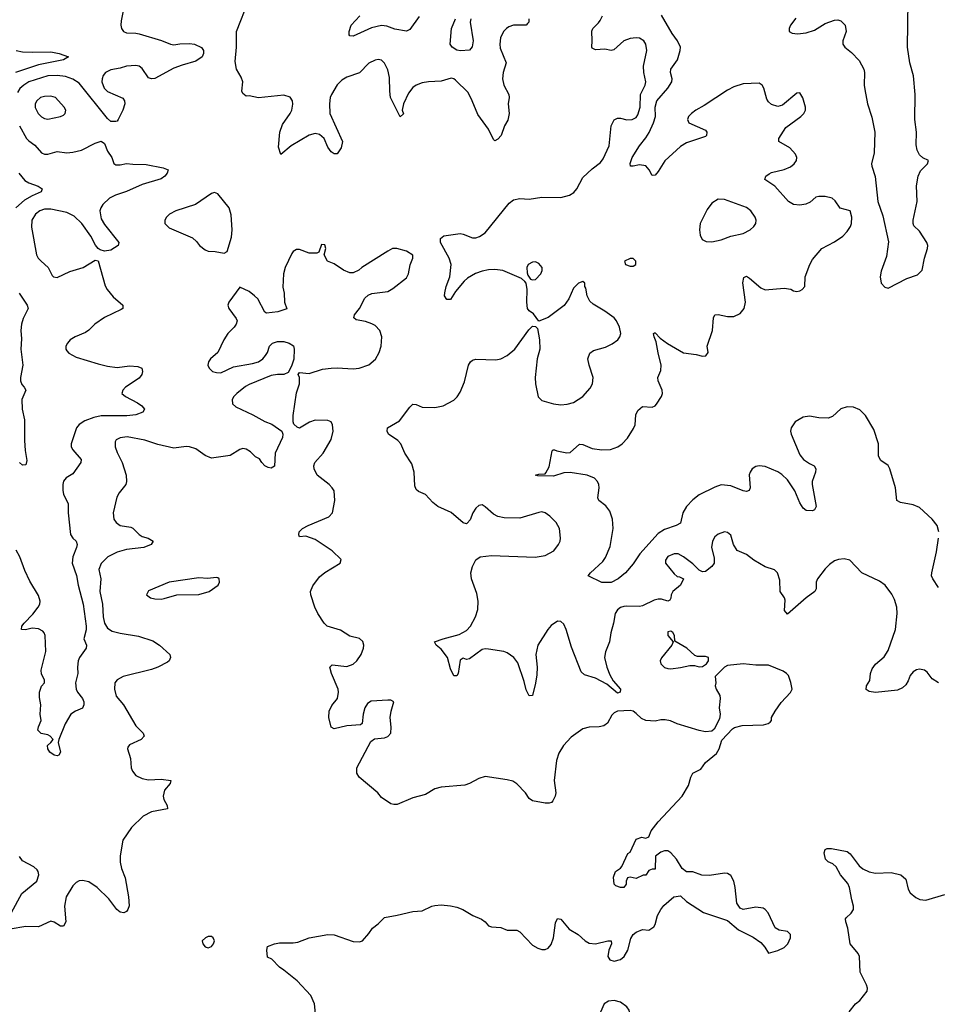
# Model space of a CAD drawing. Header units: inches. Extents: x 1603819 to 1745079, y 385938 to 533966.
# Tile 458 of 561: x 1630331 to 1636169, y 480686 to 486945. Entities that reach past the tile are written whole.
import ezdxf

# ---------------------------------------------------------------- set-up
doc = ezdxf.new("R2010")
doc.units = ezdxf.units.IN
doc.header["$MEASUREMENT"] = 0
doc.layers.add('B6438', color=7, linetype='Continuous')

msp = doc.modelspace()

# ---------------------------------------------------------------- linework, layer by layer
at = {"layer": 'B6438', "color": 5}
for points, elevation in [([(1633568, 486950), (1633566.3, 486930), (1633559.4, 486920.6), (1633549.1, 486910.9), (1633470, 486911.3), (1633440.4, 486899.6), (1633424.9, 486890), (1633406.7, 486870), (1633387.9, 486830), (1633382, 486790), (1633383.9, 486763.9), (1633422.6, 486670), (1633404, 486610), (1633399.6, 486570), (1633407.9, 486530), (1633439.5, 486470), (1633442.6, 486450), (1633436.5, 486410), (1633441.1, 486350), (1633433.5, 486306.5), (1633413.4, 486270), (1633390.5, 486210), (1633370, 486185.2), (1633350, 486175.3), (1633343.2, 486183.2), (1633309.7, 486249.7), (1633242, 486342), (1633207.7, 486430), (1633181.5, 486481.5), (1633100.8, 486560.8), (1633090, 486569.5), (1633073.8, 486573.8), (1633010, 486555.1), (1632930, 486551.3), (1632890, 486544.7), (1632850, 486529.7), (1632830, 486514.8), (1632802.7, 486477.3), (1632770.4, 486410), (1632761, 486370), (1632770, 486346), (1632750, 486328), (1632688.7, 486450), (1632682.8, 486490), (1632682.4, 486577.6), (1632670, 486627), (1632649.8, 486669.8), (1632630, 486687.6), (1632610, 486691.2), (1632590, 486688.3), (1632550, 486668.3), (1632490, 486607.4), (1632410, 486579.1), (1632379.5, 486560.5), (1632349.2, 486530.8), (1632312.6, 486470), (1632305.1, 486450), (1632299.8, 486410), (1632302.8, 486350), (1632383.1, 486170), (1632374.9, 486130), (1632350, 486093.2), (1632330, 486092.7), (1632310, 486105.1), (1632290, 486134.5), (1632266, 486190), (1632235.8, 486215.8), (1632210, 486222.8), (1632170, 486210.9), (1632055.8, 486144.2), (1631990, 486089.4), (1631975.5, 486135.5), (1631985.3, 486230), (1632000.9, 486279.1), (1632050, 486348.4), (1632059.8, 486370), (1632068, 486408), (1632066, 486430), (1632050, 486453.6), (1632010, 486466), (1631850, 486449.2), (1631790, 486462), (1631770, 486459), (1631750, 486475.3), (1631742.7, 486490), (1631749.4, 486550), (1631739.1, 486579.1), (1631709.2, 486630), (1631700.2, 486680.2), (1631709.5, 486770), (1631709.4, 486870), (1631787, 487070)], 440), ([(1635264.2, 486955.8), (1635229.6, 486910.4), (1635220.9, 486890), (1635220.9, 486870), (1635240.6, 486860.6), (1635275.3, 486855.3), (1635330, 486860.8), (1635381.9, 486878.1), (1635450, 486920.4), (1635510, 486942.7), (1635530, 486943.5), (1635550, 486937.6), (1635577.7, 486910), (1635583.5, 486870), (1635563.1, 486810), (1635562.7, 486790), (1635575.8, 486770), (1635617.2, 486737.2), (1635665.3, 486685.3), (1635696.2, 486630), (1635701.1, 486610), (1635698.7, 486530), (1635702, 486502), (1635719.9, 486410), (1635746.3, 486326.3), (1635766.3, 486230), (1635761.5, 486098.5), (1635744.7, 486030), (1635746.3, 486013.7), (1635768.3, 485948.3), (1635785.8, 485790), (1635817.6, 485697.5), (1635853.3, 485533.3), (1635840.5, 485439.5), (1635805.9, 485345.9), (1635800.5, 485310), (1635806, 485270), (1635830, 485244), (1635850, 485239), (1635970, 485301.2), (1636037.3, 485322.7), (1636066.4, 485353.6), (1636080.7, 485430), (1636100.5, 485490), (1636102.4, 485510), (1636095.6, 485530), (1636050, 485602), (1636014.8, 485634.8), (1636009.3, 485649.3), (1636009.3, 485670), (1636034, 485790), (1636030.1, 485890), (1636040.5, 485950), (1636055.1, 485984.9), (1636100.8, 486030), (1636106, 486050), (1636070, 486068), (1636050, 486086.5), (1636036, 486116), (1636028.8, 486148.8), (1636031.6, 486230), (1636020.5, 486310), (1636021.3, 486470), (1636011.7, 486588.3), (1635989, 486670), (1635973.1, 486770), (1635976.9, 487063.1)], 380), ([(1630997.7, 487042.3), (1630977.1, 486937.1), (1630974.4, 486910), (1630979.3, 486890), (1630990.7, 486870), (1631010, 486861.1), (1631070, 486859.1), (1631090, 486854.4), (1631232.9, 486812.9), (1631290, 486788.8), (1631310, 486785.3), (1631350, 486792.2), (1631410, 486794.9), (1631442, 486790), (1631487.5, 486767.5), (1631498.8, 486750), (1631498.8, 486730), (1631490.4, 486709.6), (1631450, 486680.9), (1631363.4, 486656.6), (1631310, 486636.2), (1631190, 486571.8), (1631169.5, 486569.5), (1631150, 486576), (1631110, 486635.6), (1631090, 486649.6), (1631070, 486654), (1631010.8, 486650), (1630970, 486637), (1630910, 486626.3), (1630876, 486610), (1630861.3, 486590), (1630854.9, 486570), (1630854, 486550), (1630869.1, 486510), (1630890, 486489), (1630986.6, 486446.6), (1630998, 486430), (1630998.7, 486410), (1630986.7, 486370), (1630958, 486310), (1630950, 486299.3), (1630942.5, 486297.5), (1630910, 486298), (1630890, 486316.2), (1630710, 486541.5), (1630668.2, 486568.2), (1630623.2, 486583.2), (1630570, 486590.9), (1630510, 486587.9), (1630390, 486550.4), (1630357.7, 486530), (1630332.9, 486507.1), (1630317.3, 486482.7)], 440), ([(1632870, 486965.1), (1632810, 486883.6), (1632790, 486873.3), (1632715.2, 486884.8), (1632664.9, 486904.9), (1632630, 486908.5), (1632566.4, 486893.6), (1632450, 486840.7), (1632430, 486842), (1632425.2, 486850), (1632426, 486870), (1632438.7, 486910), (1632493.1, 486970)], 420), ([(1636169.7, 482729.7), (1636130, 482756), (1636097.7, 482797.7), (1636082, 482810), (1636050, 482816.9), (1636030, 482813), (1636010, 482799.6), (1635990, 482776), (1635977.7, 482742.3), (1635962, 482718), (1635941.2, 482698.8), (1635910, 482683.6), (1635769.4, 482669.4), (1635730, 482674), (1635710, 482688), (1635713.2, 482710), (1635734.3, 482745.7), (1635738.7, 482790), (1635750, 482819.1), (1635770, 482848.2), (1635825.4, 482894.6), (1635850, 482936.3), (1635896.2, 483070), (1635906.8, 483170), (1635906.4, 483210), (1635890, 483259.5), (1635873, 483293), (1635831.8, 483351.8), (1635795.9, 483375.9), (1635682.4, 483430), (1635606, 483510), (1635570, 483519.1), (1635534.5, 483514.5), (1635510, 483504.8), (1635477.9, 483482.1), (1635450, 483454), (1635400.7, 483390), (1635393.2, 483370), (1635392.3, 483327.7), (1635384.9, 483310), (1635330, 483270.9), (1635210, 483167), (1635192, 483190), (1635195.2, 483255.2), (1635190.8, 483270.8), (1635164.7, 483310), (1635162, 483382), (1635146.6, 483430), (1635127.9, 483447.9), (1635070, 483467.8), (1634998, 483510), (1634950, 483546), (1634891.4, 483571.4), (1634867.3, 483610), (1634850, 483668.7), (1634830, 483685.2), (1634810, 483689.3), (1634770, 483674.5), (1634750, 483657), (1634733.7, 483630), (1634727.9, 483590), (1634744.7, 483524.7), (1634744, 483490), (1634730, 483468.4), (1634690, 483437.7), (1634670, 483434.7), (1634650, 483445.1), (1634610, 483487), (1634550, 483531.6), (1634515.3, 483550), (1634490, 483549.2), (1634450, 483533.2), (1634434.8, 483510), (1634434.8, 483490), (1634490, 483422), (1634510, 483404.9), (1634523.5, 483403.5), (1634550.8, 483390), (1634530.6, 483350), (1634482.4, 483310), (1634471.8, 483290), (1634470, 483268.7), (1634463.8, 483256.2), (1634450, 483248.7), (1634410, 483260.9), (1634390, 483261.4), (1634364.6, 483255.4), (1634290, 483219.8), (1634270, 483216.1), (1634190, 483218.2), (1634170, 483214.2), (1634150, 483208.3), (1634130, 483194), (1634114.9, 483170), (1634105.7, 483110), (1634088.3, 483048.3), (1634080.4, 482990), (1634053.5, 482926.5), (1634048.7, 482891.3), (1634061.8, 482830), (1634081.6, 482781.6), (1634103.4, 482743.4), (1634150.3, 482690), (1634147.3, 482670), (1634130, 482663.9), (1634061.8, 482721.8), (1633990, 482759.2), (1633921.2, 482781.2), (1633899.2, 482799.2), (1633837.7, 482957.7), (1633805.3, 483070), (1633790, 483103), (1633770, 483120.4), (1633750, 483121.2), (1633710, 483095), (1633688.2, 483070), (1633623.6, 482970), (1633612.1, 482910), (1633620.8, 482830), (1633618.3, 482781.7), (1633610, 482728), (1633590, 482649), (1633570, 482646.6), (1633550, 482685.2), (1633537.6, 482737.6), (1633496.6, 482856.6), (1633471.1, 482891.1), (1633430, 482921.4), (1633408.7, 482928.7), (1633310, 482944.6), (1633290, 482946.6), (1633270, 482942.1), (1633190, 482883.5), (1633170, 482878.7), (1633150, 482886.6), (1633130, 482875.1), (1633117.3, 482790), (1633110, 482775.3), (1633090, 482775.3), (1633070, 482819), (1633049.5, 482890), (1633010, 482944), (1632978, 482970), (1632968, 482990), (1633022, 483010), (1633123.8, 483036.2), (1633170, 483063.5), (1633195.7, 483090), (1633228.9, 483150), (1633243.9, 483196.1), (1633245.6, 483250), (1633237.4, 483297.4), (1633202, 483390), (1633198, 483430), (1633209.4, 483470), (1633230, 483510.8), (1633258, 483530), (1633330, 483539.3), (1633608.2, 483528.2), (1633670, 483538.8), (1633726.6, 483570), (1633755.6, 483610), (1633765.1, 483630), (1633767.6, 483650), (1633762.4, 483710), (1633740.7, 483750), (1633700.7, 483790), (1633670, 483811.2), (1633650, 483816), (1633630, 483813.7), (1633510, 483776.8), (1633410, 483778.5), (1633370, 483788.3), (1633342.4, 483802.4), (1633290, 483849.3), (1633270, 483861.2), (1633250, 483857.2), (1633230, 483841.2), (1633210.6, 483810), (1633193.5, 483766.5), (1633174.6, 483745.4), (1633170, 483741.2), (1633150, 483746), (1633073.5, 483813.5), (1632989.3, 483850), (1632956.6, 483876.6), (1632910, 483927.6), (1632866.6, 483946.6), (1632850, 483959.3), (1632842, 483982), (1632837.7, 484070), (1632823.1, 484123.1), (1632779.3, 484190), (1632754, 484250), (1632734, 484270), (1632676, 484310), (1632666.6, 484330), (1632669.3, 484350), (1632744.9, 484395.1), (1632810, 484482.8), (1632830, 484500.7), (1632850, 484499.1), (1632890, 484481.6), (1632970, 484479.3), (1633022, 484490), (1633090, 484527.3), (1633111.5, 484548.5), (1633130, 484578), (1633157.2, 484642.8), (1633184.5, 484750), (1633197.2, 484770), (1633210, 484780.7), (1633230, 484788), (1633357.2, 484782.8), (1633390, 484790.5), (1633430, 484810.5), (1633477, 484850), (1633566.3, 484973.7), (1633590, 484998), (1633610, 484994), (1633622, 484982), (1633634.8, 484910), (1633636.3, 484850), (1633619.3, 484790), (1633607.6, 484670), (1633610.3, 484630), (1633627.4, 484547.4), (1633650, 484524.6), (1633723, 484503), (1633770, 484497.7), (1633810, 484502), (1633850, 484512.7), (1633910, 484550.3), (1633956.6, 484603.4), (1633972.3, 484630), (1633975.6, 484670), (1633949.6, 484750), (1633942, 484790), (1633954.9, 484825.1), (1633977.3, 484842.7), (1634055.3, 484864.7), (1634095.7, 484884.3), (1634131.8, 484910), (1634145.6, 484930), (1634151.5, 484950), (1634143, 484990), (1634124.7, 485030), (1634109.6, 485050), (1634050, 485092.4), (1633976.4, 485136.4), (1633955.1, 485155.1), (1633938.7, 485190), (1633930, 485238), (1633922, 485250), (1633922, 485270), (1633910, 485282), (1633882, 485270), (1633850, 485238), (1633820.7, 485170), (1633791.9, 485128.1), (1633690, 485053.2), (1633630, 485028), (1633596.5, 485076.5), (1633570, 485095.3), (1633559, 485110), (1633555.1, 485150), (1633557.2, 485230), (1633549.3, 485270), (1633542, 485282), (1633519.7, 485299.7), (1633401.2, 485350), (1633350, 485356.8), (1633310, 485355), (1633270, 485347.2), (1633229.1, 485330.9), (1633177.9, 485302.1), (1633156.6, 485283.4), (1633101.5, 485218.5), (1633070, 485167.6), (1633045.8, 485165.8), (1633032, 485190), (1633033.6, 485210), (1633042.6, 485250), (1633066, 485310), (1633074, 485390), (1633061, 485430), (1633006.3, 485530), (1633004.8, 485555.2), (1633027.7, 485572.3), (1633130, 485586), (1633150, 485583), (1633210, 485559.1), (1633230, 485559.1), (1633253.4, 485566.6), (1633290, 485590.7), (1633441.4, 485778.5), (1633470, 485800.5), (1633510, 485808.4), (1633570, 485804.9), (1633650, 485816.4), (1633770, 485815.6), (1633825.2, 485830), (1633852.9, 485847.1), (1633872.8, 485870), (1633910, 485942.4), (1633970, 485997.6), (1634022.2, 486037.8), (1634039.3, 486060.7), (1634077.4, 486142.6), (1634089.8, 486270), (1634110, 486308.4), (1634130, 486318.9), (1634150, 486319.6), (1634190, 486308), (1634224, 486310), (1634250, 486324.2), (1634259.5, 486340.4), (1634274.4, 486390), (1634277, 486470), (1634306.4, 486530), (1634309.8, 486550), (1634298.2, 486610), (1634295.9, 486650), (1634317.4, 486750), (1634310, 486788.7), (1634297, 486810), (1634270, 486827), (1634250, 486829.6), (1634210, 486826), (1634170, 486811.3), (1634107.3, 486752.7), (1634090, 486749.7), (1634050, 486758.2), (1633990, 486753), (1633970, 486764.5), (1633966.6, 486770), (1633969.8, 486810.2), (1633967, 486873), (1633974, 486890), (1634010, 486924.4), (1634020, 486940), (1634034.8, 486970)], 440), ([(1633198.8, 486950), (1633195.2, 486930), (1633213.1, 486810), (1633207.8, 486772.2), (1633190, 486751.6), (1633132.7, 486747.3), (1633110, 486752.2), (1633079.3, 486770), (1633066.2, 486790), (1633075.9, 486890), (1633100.2, 486950)], 420), ([(1636172.2, 483690), (1636161.1, 483730), (1636130.4, 483770.4), (1636050, 483845.1), (1636010, 483861.7), (1635930, 483876.9), (1635906.3, 483890), (1635897.4, 483970), (1635862, 484090), (1635850, 484111.5), (1635804.1, 484144.1), (1635789.8, 484169.8), (1635789.8, 484250), (1635760.4, 484340.4), (1635707.4, 484430), (1635670, 484465.3), (1635630, 484483.1), (1635590, 484484.1), (1635550, 484470.8), (1635496.5, 484423.5), (1635470, 484412.6), (1635410, 484414), (1635350, 484424.5), (1635310, 484419.3), (1635258.9, 484390), (1635233.6, 484350), (1635230.2, 484330), (1635234.2, 484310), (1635290, 484178.9), (1635311.7, 484150), (1635350, 484123.6), (1635381, 484110), (1635390.5, 484090.5), (1635388.3, 484068.3), (1635368.4, 484010), (1635368.4, 483990), (1635393.4, 483850), (1635382.8, 483830), (1635370, 483824.2), (1635330, 483825.6), (1635310, 483840.7), (1635290, 483875.1), (1635257.5, 483950), (1635210, 484021.2), (1635174.9, 484054.9), (1635150, 484070.6), (1635070, 484104.8), (1635030.2, 484109.8), (1635010, 484104.8), (1634987, 484090), (1634973.1, 484070), (1634967.5, 484052.5), (1634972.9, 483970), (1634966.5, 483953.5), (1634950, 483946.4), (1634930.2, 483949.8), (1634850, 483981.8), (1634790, 483987.7), (1634750, 483973.8), (1634650, 483924.7), (1634610, 483894), (1634568.5, 483850), (1634545.2, 483810), (1634530, 483745.1), (1634504, 483730), (1634430, 483705.2), (1634390, 483679), (1634272.8, 483550), (1634230, 483485.6), (1634180.4, 483430), (1634134.9, 483390), (1634090, 483366.9), (1634030, 483367), (1633944, 483410), (1633958, 483430), (1634037.9, 483502.1), (1634054.2, 483525.8), (1634083.2, 483596.8), (1634102, 483710), (1634099.6, 483770), (1634080.8, 483820.8), (1634056, 483856), (1634012.3, 483890), (1634005.3, 483905.3), (1634014.7, 483970), (1634012.8, 483990), (1634003, 484010), (1633985.1, 484030), (1633938, 484050), (1633830, 484067), (1633790, 484065.1), (1633724.6, 484044.6), (1633625.2, 484045.2), (1633609, 484050), (1633630, 484056), (1633670, 484058), (1633676, 484064), (1633696.4, 484103.6), (1633714.8, 484205.2), (1633722, 484210), (1633730, 484211.8), (1633744.5, 484204.5), (1633808.3, 484191.7), (1633830, 484194.6), (1633890, 484247), (1633910, 484244.9), (1633970, 484219.7), (1634030, 484211.6), (1634086.5, 484213.5), (1634133.3, 484230), (1634161.1, 484250), (1634194.5, 484285.5), (1634232.8, 484347.2), (1634241.8, 484370), (1634246.4, 484433.6), (1634259.6, 484460.4), (1634290, 484487), (1634350, 484482.3), (1634369.8, 484490.2), (1634379, 484501), (1634410.7, 484549.3), (1634416.4, 484570), (1634414.8, 484590), (1634388.2, 484650), (1634387.8, 484670), (1634405.4, 484714.6), (1634408.5, 484750), (1634388.1, 484828.1), (1634377.3, 484897.3), (1634363.1, 484930), (1634359, 484950), (1634364.8, 484955.2), (1634370, 484954.9), (1634401.7, 484921.7), (1634447.6, 484887.6), (1634550, 484827.6), (1634630, 484817.1), (1634670, 484805.5), (1634691.5, 484808.5), (1634706, 484830), (1634700.7, 484870), (1634735.3, 484970), (1634739.7, 485050), (1634749.5, 485070), (1634770, 485071.6), (1634830, 485058), (1634870, 485057.7), (1634910, 485078.7), (1634936, 485110), (1634944.6, 485150), (1634927.7, 485272.3), (1634932.5, 485307.5), (1634950, 485314), (1634970, 485302.4), (1635041.2, 485241.2), (1635070, 485227.1), (1635190, 485237.7), (1635231.9, 485231.9), (1635250, 485220.7), (1635270, 485217.3), (1635290, 485222), (1635304, 485230), (1635321.2, 485250), (1635324, 485310), (1635352.3, 485390), (1635370, 485421.3), (1635430, 485490.3), (1635510, 485532.9), (1635563, 485570), (1635590, 485598.7), (1635610.9, 485630), (1635617.6, 485650), (1635619.8, 485690), (1635610, 485729.3), (1635546.2, 485746.2), (1635513.5, 485793.5), (1635494, 485810), (1635450, 485821.1), (1635410, 485822.4), (1635390, 485816.2), (1635354.3, 485785.7), (1635327.8, 485772.2), (1635290, 485765.3), (1635249.8, 485769.8), (1635216.3, 485790), (1635130, 485886.8), (1635066.6, 485930), (1635072.6, 485950), (1635093.9, 485966.1), (1635110, 485975), (1635190, 485993.6), (1635229.6, 486010), (1635254.3, 486030), (1635267.8, 486050), (1635271.2, 486070), (1635261.3, 486090), (1635226, 486130), (1635155.6, 486170), (1635155.1, 486190), (1635199.9, 486260.1), (1635295.1, 486330), (1635314.7, 486350), (1635324.7, 486370), (1635325.1, 486390), (1635308.2, 486448.2), (1635290, 486479.3), (1635270, 486478.4), (1635179, 486401), (1635150, 486392.6), (1635110, 486406.3), (1635090, 486422.8), (1635080.5, 486440.4), (1635061.3, 486510), (1635050, 486529.8), (1635030, 486541.2), (1634930, 486537.1), (1634870, 486519.3), (1634830, 486498.3), (1634680.6, 486399.4), (1634627.7, 486370), (1634600.3, 486350), (1634582.3, 486330), (1634574.4, 486310), (1634584.9, 486290), (1634690, 486242.8), (1634699.1, 486230), (1634696.3, 486210), (1634690, 486203.7), (1634570, 486161.8), (1634530, 486139.8), (1634431.5, 486048.5), (1634390, 485981.3), (1634370, 485957.6), (1634350, 485955.1), (1634332.6, 485990), (1634310, 486015.5), (1634270, 486023.2), (1634230, 486013.3), (1634213.6, 486013.6), (1634211.7, 486031.7), (1634223.2, 486070), (1634270, 486143.6), (1634310, 486194), (1634331.2, 486228.8), (1634358.3, 486290), (1634371.6, 486330), (1634369.9, 486390), (1634380.7, 486430), (1634450.6, 486510), (1634475.8, 486550), (1634478.6, 486570), (1634466.6, 486610), (1634469.8, 486630), (1634511.7, 486690), (1634529.8, 486750), (1634530.9, 486770), (1634512.8, 486810), (1634478.2, 486858.2), (1634410, 486973.8)], 420), ([(1630310, 486748.9), (1630350, 486741), (1630410, 486738.1), (1630530, 486741.3), (1630583, 486730), (1630642, 486710), (1630610.6, 486690), (1630450, 486657.6), (1630304.1, 486610)], 420), ([(1630330.1, 486270), (1630375.6, 486190), (1630390, 486174.2), (1630427.8, 486147.8), (1630470, 486098.4), (1630490, 486090.4), (1630510, 486090.4), (1630570, 486107.4), (1630630, 486099.1), (1630670, 486102.2), (1630723.6, 486116.4), (1630810, 486159.5), (1630850, 486173), (1630870, 486158.8), (1630890.3, 486110.3), (1630917.1, 486070), (1630930.6, 486030.6), (1630942.5, 486022.5), (1630970, 486023), (1631010, 486032.2), (1631050, 486026.7), (1631135.1, 486024.9), (1631243.7, 486003.7), (1631274.8, 485990), (1631268.2, 485970), (1631254.4, 485950), (1631230, 485934.3), (1631110, 485898.2), (1631010, 485852.9), (1630941.1, 485830), (1630902.4, 485810), (1630859.1, 485770), (1630846.2, 485750), (1630841.1, 485730), (1630850, 485679.1), (1630870, 485643.1), (1630960.7, 485530), (1630957.3, 485510), (1630910, 485480.7), (1630870, 485474.5), (1630842.5, 485482.5), (1630830, 485491.8), (1630813, 485513), (1630783.7, 485570), (1630725.7, 485650), (1630676.5, 485696.5), (1630630, 485720.4), (1630530, 485740.7), (1630490, 485740.2), (1630458.9, 485730), (1630431.2, 485710), (1630408.9, 485670), (1630406.1, 485626.1), (1630438.6, 485450), (1630449.4, 485429.4), (1630467.2, 485410), (1630512.9, 485370), (1630538.4, 485318.4), (1630546.8, 485310), (1630570, 485306.7), (1630650, 485344), (1630734, 485370), (1630810, 485416), (1630830, 485412), (1630874.4, 485254.4), (1630886.4, 485230), (1630924.4, 485184.4), (1630986.8, 485130), (1630986.8, 485110), (1630977, 485103), (1630870, 485051.8), (1630809.5, 485010.5), (1630770, 484971.1), (1630750, 484957.3), (1630684.9, 484930), (1630652.7, 484910), (1630634.4, 484890), (1630624.9, 484870), (1630624.9, 484850), (1630630, 484840.7), (1630644.7, 484824.7), (1630690, 484801.1), (1630830, 484757.6), (1630890, 484742.3), (1630950, 484734.9), (1631030, 484746), (1631081.3, 484741.3), (1631106.8, 484730), (1631112.7, 484710), (1631108, 484690), (1631090, 484666.6), (1631003.8, 484610), (1630987.7, 484590), (1630981, 484570), (1631002.8, 484550), (1631080.7, 484510), (1631107.3, 484490), (1631124, 484470), (1631114.8, 484450), (1631070, 484433.6), (1631012.8, 484427.2), (1630850, 484426.7), (1630802.7, 484417.3), (1630744.4, 484395.6), (1630708.6, 484371.4), (1630692.2, 484350), (1630658, 484250), (1630658.7, 484230), (1630668.5, 484210), (1630721.1, 484150), (1630720.9, 484130), (1630670, 484058), (1630627.2, 484032.8), (1630610, 484012.3), (1630604.7, 483990), (1630604.5, 483955.5), (1630610, 483927.7), (1630638.9, 483870), (1630640.2, 483810), (1630653.4, 483673.4), (1630668.4, 483650), (1630690.5, 483630), (1630697, 483610), (1630693.1, 483590), (1630668.6, 483531.4), (1630664.3, 483490), (1630691.5, 483411.5), (1630702, 483350), (1630734.8, 483230), (1630754.3, 483090), (1630753.6, 483066.4), (1630739.2, 483010), (1630755.8, 482970), (1630754, 482950), (1630711.3, 482890), (1630703.2, 482870), (1630699, 482830), (1630701.3, 482790), (1630687, 482730), (1630690.4, 482690), (1630698.4, 482670), (1630730.3, 482630), (1630738.9, 482610), (1630739.5, 482590), (1630730, 482569.6), (1630686.8, 482550), (1630657.3, 482530), (1630619.3, 482470), (1630579.1, 482370), (1630576.3, 482350), (1630590.4, 482290), (1630581, 482270), (1630570, 482265.1), (1630550, 482269.6), (1630523.7, 482290), (1630509.6, 482310), (1630507.8, 482332.2), (1630530, 482350.8), (1630543.7, 482370), (1630526, 482390), (1630510, 482398.7), (1630467.5, 482407.5), (1630446.6, 482430), (1630450, 482451.3), (1630467, 482490), (1630460.5, 482530), (1630465.7, 482590), (1630456.6, 482636.6), (1630456.8, 482670), (1630470, 482708.5), (1630488.2, 482730), (1630488.2, 482750), (1630470, 482784.5), (1630467.9, 482810), (1630497, 482930), (1630493.7, 483030), (1630487.5, 483047.5), (1630478.1, 483058.1), (1630450, 483072.6), (1630410, 483076.8), (1630367.3, 483067.3), (1630343.7, 483070), (1630345.4, 483090), (1630360.4, 483110), (1630414.5, 483165.5), (1630449.8, 483210), (1630458.4, 483230), (1630460.7, 483250), (1630450, 483285.6), (1630395.6, 483375.6), (1630363.2, 483443.2), (1630331.7, 483530), (1630310, 483574.3)], 440), ([(1630325, 485970), (1630364, 485924), (1630390, 485907.7), (1630448, 485888), (1630474.9, 485870), (1630468, 485850), (1630410, 485825), (1630362.4, 485797.6), (1630307.5, 485750)], 420), ([(1632211.5, 480628.5), (1632204.2, 480690), (1632181.8, 480741.8), (1632095.2, 480835.2), (1632010, 480904.2), (1631981.7, 480921.7), (1631934.2, 480974.2), (1631906.3, 480986.3), (1631901.2, 481030), (1631906.6, 481053.4), (1631950, 481070.8), (1631982, 481078), (1632070, 481077.3), (1632098, 481082), (1632172, 481108), (1632290, 481130.6), (1632330, 481127.3), (1632450, 481084.9), (1632490, 481084), (1632510, 481091), (1632550, 481136), (1632573.2, 481170), (1632610, 481198.8), (1632650, 481238.8), (1632730, 481252.7), (1632830, 481277.1), (1632890, 481280.5), (1632950, 481310.5), (1632970, 481315.5), (1633010, 481318), (1633070, 481313.4), (1633110, 481304.9), (1633148.3, 481288.3), (1633212, 481250), (1633267.1, 481227.1), (1633290.5, 481210.5), (1633310, 481184.7), (1633330, 481178.8), (1633390, 481174.8), (1633430, 481157.3), (1633490, 481157.3), (1633510, 481146.8), (1633590, 481063), (1633623.4, 481043.4), (1633650, 481035.3), (1633670, 481035.3), (1633690, 481042.4), (1633710, 481067.7), (1633723.5, 481110), (1633735.6, 481204.4), (1633750, 481231), (1633770, 481226.8), (1633823.5, 481163.5), (1633880.7, 481130), (1633924, 481090), (1633950, 481074.4), (1633990, 481070.3), (1634070, 481090.3), (1634090.4, 481090.4), (1634092.7, 481070), (1634075.8, 481030), (1634068.4, 480990), (1634082.8, 480970), (1634110, 480960.4), (1634150, 480970.4), (1634173.6, 480990), (1634195.6, 481030), (1634215.1, 481104.9), (1634229.5, 481130.5), (1634250, 481146), (1634290, 481161), (1634330, 481158), (1634360.4, 481179.6), (1634370, 481194), (1634385.2, 481250), (1634405.2, 481290), (1634425.4, 481314.6), (1634489.4, 481370.6), (1634530, 481376), (1634570, 481341), (1634678, 481270), (1634830, 481218.8), (1634899.9, 481159.9), (1634992.4, 481112.4), (1635040.4, 481080.4), (1635067.3, 481050), (1635090, 481011.3), (1635150, 481028.5), (1635190, 481046.7), (1635212, 481070), (1635229.2, 481110), (1635229, 481130), (1635210, 481149), (1635158.6, 481158.6), (1635132.3, 481172.3), (1635087.2, 481267.2), (1635070, 481289), (1635056.6, 481296.6), (1635010, 481304.5), (1634930, 481289.3), (1634910, 481297.2), (1634889.4, 481330), (1634878.7, 481430), (1634869.7, 481469.7), (1634850, 481505.2), (1634830, 481518), (1634810, 481519.6), (1634714.4, 481505.6), (1634667, 481507), (1634610, 481529), (1634569.3, 481529.3), (1634542, 481550), (1634506, 481610), (1634470, 481649.2), (1634450, 481661.2), (1634430, 481661.2), (1634406.8, 481653.2), (1634372, 481628), (1634370, 481546), (1634350, 481546), (1634330, 481538), (1634310, 481508), (1634292.7, 481507.3), (1634250, 481486), (1634210, 481494), (1634194, 481490), (1634184.7, 481470), (1634184.7, 481450), (1634170.9, 481429.1), (1634149.3, 481429.3), (1634119, 481439), (1634108.7, 481450), (1634105.2, 481494.8), (1634118, 481530), (1634150, 481551.3), (1634157.5, 481562.5), (1634195.3, 481644.7), (1634210, 481654), (1634250, 481736), (1634286, 481750), (1634310, 481742), (1634328.7, 481751.3), (1634344, 481790), (1634390, 481846), (1634540.9, 482010), (1634582, 482078), (1634597, 482130), (1634610, 482154.8), (1634659.5, 482180.5), (1634690, 482222.8), (1634759.1, 482280.9), (1634777.2, 482310), (1634794.6, 482365.4), (1634862, 482438), (1634873.2, 482446.8), (1634922, 482458), (1635058, 482462), (1635089, 482471), (1635100.4, 482479.6), (1635108.7, 482491.3), (1635109, 482510), (1635132.7, 482550), (1635170, 482604), (1635231, 482669), (1635239.6, 482690), (1635232.9, 482732.9), (1635216.3, 482776.3), (1635205.2, 482790), (1635183.3, 482803.3), (1635090, 482842), (1635010, 482842.3), (1634930, 482851.1), (1634830, 482839.3), (1634811.3, 482830), (1634752, 482770), (1634756, 482730), (1634751, 482710), (1634757.3, 482690), (1634780.7, 482650), (1634784, 482630), (1634777.6, 482570), (1634784, 482530), (1634778, 482502), (1634745.4, 482434.6), (1634730, 482422), (1634690, 482419.3), (1634650, 482426.6), (1634510, 482469.4), (1634467.6, 482487.6), (1634434.5, 482494.5), (1634405.5, 482494.5), (1634370, 482485.6), (1634310, 482489.5), (1634282.3, 482502.3), (1634250, 482535.6), (1634230, 482549.6), (1634210, 482554), (1634130.2, 482549.8), (1634110, 482539.7), (1634094.8, 482525.2), (1634066, 482474), (1634043.7, 482456.3), (1634014, 482450), (1633950, 482448.2), (1633910, 482437.6), (1633836.3, 482383.7), (1633788.2, 482331.8), (1633757.1, 482282.9), (1633743.4, 482236.6), (1633727.3, 482110), (1633738.8, 482030), (1633734.8, 482010), (1633719.8, 481980.2), (1633710.6, 481969.4), (1633695.5, 481964.5), (1633670, 481964.5), (1633590, 481979.6), (1633570, 481995.1), (1633546.3, 482030), (1633490, 482087), (1633464.4, 482104.4), (1633430, 482114), (1633290, 482135.1), (1633250, 482120.9), (1633190, 482089.3), (1633159.9, 482080.1), (1633010, 482066), (1632970, 482057.2), (1632910, 482019.3), (1632830, 481998), (1632730, 481957.2), (1632710, 481956), (1632690, 481961.2), (1632630, 482001.2), (1632606.6, 482030), (1632489.8, 482129.8), (1632474.9, 482154.9), (1632473.6, 482190), (1632562, 482358), (1632586, 482374), (1632650, 482380.7), (1632670, 482388.2), (1632689.2, 482410), (1632692, 482448), (1632685.6, 482510), (1632691.6, 482550), (1632708.7, 482610), (1632690, 482619.3), (1632670, 482620.7), (1632565.9, 482614.1), (1632542.2, 482597.8), (1632524.9, 482570), (1632514.3, 482530), (1632507.9, 482472.1), (1632497.5, 482462.5), (1632410, 482456.9), (1632330, 482438), (1632310, 482448), (1632296.9, 482510), (1632297.4, 482550), (1632314.3, 482585.7), (1632351.5, 482630), (1632358.3, 482670), (1632355.4, 482690), (1632312.3, 482790), (1632302, 482830), (1632316.6, 482843.4), (1632410, 482834), (1632450, 482848.8), (1632473, 482870), (1632500.5, 482910), (1632515.8, 482950), (1632518, 482970), (1632511.9, 482991.9), (1632490, 483011.5), (1632430, 483027.3), (1632370, 483064.5), (1632285.2, 483090), (1632266, 483110), (1632226, 483170), (1632206.6, 483210), (1632180.9, 483290), (1632179.3, 483310), (1632193.8, 483346.2), (1632236.2, 483403.8), (1632269.6, 483430.4), (1632368.7, 483490), (1632373.6, 483513.6), (1632318, 483570), (1632210, 483642), (1632150, 483662), (1632110, 483658), (1632106, 483670), (1632107.3, 483690), (1632129.4, 483710), (1632165.2, 483730), (1632295.3, 483784.7), (1632319.5, 483810), (1632334, 483890), (1632329.3, 483950), (1632317.2, 483970), (1632297.2, 483990), (1632221.2, 484050), (1632202.7, 484090), (1632201.2, 484110), (1632206, 484130), (1632260.7, 484190), (1632310, 484276), (1632323.5, 484330), (1632319.7, 484370), (1632310, 484389.3), (1632290, 484398), (1632210, 484399.5), (1632172.5, 484387.5), (1632108.9, 484348.9), (1632094.6, 484354.6), (1632074.6, 484374.6), (1632069, 484389), (1632069.2, 484430), (1632090, 484574), (1632108.7, 484630), (1632108.7, 484670), (1632102, 484690), (1632110, 484702), (1632170, 484696), (1632255.8, 484724.2), (1632310.3, 484730.3), (1632350, 484732.7), (1632450, 484725.3), (1632488, 484730), (1632550, 484752.2), (1632591.9, 484788.1), (1632615.6, 484830), (1632629.6, 484870), (1632633.1, 484930), (1632619.8, 484970), (1632590, 485000.5), (1632570, 485012.6), (1632530, 485027.1), (1632470, 485037), (1632455.1, 485050), (1632458.4, 485070), (1632490.8, 485109.2), (1632525.1, 485174.9), (1632545.4, 485194.6), (1632570, 485204.4), (1632670, 485216.9), (1632703.1, 485236.9), (1632790, 485303.8), (1632803, 485330), (1632812.4, 485387.6), (1632829.5, 485430), (1632829.4, 485449.4), (1632790, 485474), (1632728, 485490), (1632701, 485490), (1632670, 485474.7), (1632506, 485370), (1632487.5, 485352.5), (1632450, 485337.2), (1632430, 485337.2), (1632390, 485354), (1632330, 485393.2), (1632288, 485410), (1632266, 485450), (1632277.2, 485490), (1632270, 485514), (1632250, 485515.3), (1632232.7, 485467.3), (1632219.8, 485460.2), (1632170, 485460.9), (1632110, 485483.6), (1632090, 485483.6), (1632070, 485471.8), (1632061.6, 485458.4), (1632019.2, 485370), (1632007.7, 485330), (1632004.2, 485244.2), (1632012.4, 485207.6), (1632014.8, 485150), (1632030, 485108), (1631972.2, 485087.8), (1631900.2, 485080.2), (1631890, 485086), (1631844, 485170), (1631824, 485190), (1631790, 485217.2), (1631730, 485246), (1631660.7, 485150), (1631654.8, 485130), (1631660.7, 485110), (1631706.9, 485046.9), (1631712.7, 485030), (1631706.7, 485010), (1631694.4, 484990), (1631654.4, 484950), (1631628.2, 484910), (1631590.3, 484829.7), (1631544.9, 484790), (1631530.6, 484770), (1631528, 484750), (1631534.8, 484730), (1631556, 484710), (1631581.7, 484701.7), (1631610, 484701.3), (1631690, 484739.5), (1631810, 484759.3), (1631850, 484770.6), (1631876, 484790), (1631892.7, 484810), (1631906, 484830), (1631919, 484870), (1631938, 484890), (1631970, 484899.3), (1632010, 484899.3), (1632044.7, 484890), (1632072.1, 484872.1), (1632076.3, 484850), (1632073.4, 484786.6), (1632058, 484742), (1632036.7, 484703.3), (1632010, 484689.5), (1631970, 484689.6), (1631930, 484683), (1631790, 484625.3), (1631766.6, 484613.4), (1631710.4, 484570), (1631692.2, 484550), (1631682.4, 484530), (1631684.4, 484504.4), (1631704.9, 484484.9), (1631813.7, 484433.7), (1631890, 484390.4), (1631934.2, 484374.2), (1631998, 484330), (1632004.7, 484310), (1632001, 484290), (1631954.8, 484190), (1631950, 484108), (1631930, 484095.3), (1631910, 484099), (1631890, 484109.3), (1631869.2, 484130), (1631854.5, 484154.5), (1631830, 484166), (1631798.2, 484198.2), (1631770, 484216.3), (1631750, 484218.9), (1631730, 484213), (1631670, 484175.8), (1631550, 484157.6), (1631510, 484174), (1631450, 484217.4), (1631410.7, 484230.7), (1631390, 484231.9), (1631310, 484221.1), (1631210, 484245.3), (1631127.6, 484272.4), (1631013.9, 484293.9), (1630970, 484288.3), (1630945.1, 484274.9), (1630937.3, 484262.7), (1630938, 484230), (1630950, 484194.8), (1630982, 484130), (1631007, 484050), (1631010.3, 484010), (1631006.4, 483990), (1630962.6, 483937.4), (1630948.9, 483910), (1630925.7, 483810), (1630930.4, 483770), (1630944.4, 483750), (1630970, 483730.3), (1631038.5, 483718.5), (1631050, 483712.9), (1631090, 483672.4), (1631110, 483660.8), (1631146.8, 483650), (1631178.8, 483630), (1631166.8, 483610), (1631121, 483590), (1631010, 483577.1), (1630950, 483561.2), (1630892.2, 483530), (1630850, 483489.5), (1630833.4, 483450), (1630846, 483390), (1630840.2, 483310), (1630858.2, 483230), (1630861.7, 483150), (1630869.3, 483110), (1630890, 483077), (1630919, 483059), (1630970, 483045.4), (1631086.6, 483026.6), (1631177.7, 482997.7), (1631218.8, 482970), (1631286, 482910), (1631290.7, 482890), (1631280.5, 482870), (1631270, 482861.6), (1631210, 482829.7), (1631170, 482814.3), (1630990, 482769.8), (1630950.4, 482750), (1630936.5, 482730), (1630934.3, 482690), (1630945.1, 482645.1), (1630990.3, 482590), (1631070, 482457.1), (1631115.5, 482410), (1631122, 482390), (1631102.8, 482370), (1631030, 482335.1), (1631019.1, 482320.9), (1631016.3, 482310), (1631035.3, 482250), (1631040.4, 482190), (1631048.9, 482168.9), (1631070, 482140.5), (1631110, 482121.1), (1631150, 482113.4), (1631230, 482118.4), (1631291.3, 482110), (1631286.8, 482090), (1631252.4, 482047.6), (1631242.3, 482010), (1631247.7, 481987.7), (1631267.7, 481950), (1631270.7, 481930), (1631170, 481909.7), (1631116.7, 481883.3), (1631042, 481810), (1630987.2, 481730), (1630970.4, 481630), (1630970.4, 481590), (1630978.4, 481550), (1631001.3, 481490), (1631022, 481370), (1631027.7, 481312.3), (1631019.1, 481290), (1631010, 481277.2), (1630992.8, 481267.2), (1630970, 481272.3), (1630948.3, 481288.3), (1630897.4, 481357.4), (1630823.5, 481430), (1630770, 481464.9), (1630730, 481473.7), (1630710, 481470.6), (1630690, 481460.3), (1630670, 481440.4), (1630627.3, 481370), (1630616.1, 481310), (1630624.9, 481210), (1630610, 481184), (1630590, 481182.7), (1630550, 481209), (1630530, 481215.1), (1630450, 481179), (1630370, 481180.7), (1630270, 481163.7)], 460), ([(1630327.3, 485207.3), (1630379.5, 485130), (1630384.9, 485110), (1630353.2, 485046.8), (1630342.8, 485010), (1630338.2, 484970), (1630343.2, 484916.8), (1630339, 484850), (1630350.3, 484750), (1630336.9, 484670), (1630337.4, 484650), (1630345.8, 484625.8), (1630360.5, 484610), (1630370.6, 484590), (1630344.9, 484530), (1630347.3, 484470), (1630361.1, 484401.1), (1630361.3, 484270), (1630365.8, 484205.8), (1630376.4, 484143.6), (1630370, 484115.3), (1630350, 484113.2), (1630329.6, 484129.6)], 420), ([(1636170, 483336), (1636135.1, 483390), (1636127.1, 483410), (1636127.3, 483430), (1636157.8, 483562.2), (1636170.6, 483650)], 420), ([(1635602, 480638), (1635644, 480690), (1635669.6, 480710.4), (1635717, 480770), (1635719.5, 480790), (1635714, 480810), (1635672.3, 480890), (1635669.3, 480990), (1635659.3, 481010), (1635609.3, 481070), (1635595.1, 481170), (1635582, 481210), (1635579.3, 481230), (1635582.9, 481237.1), (1635615.2, 481264.8), (1635631.1, 481290), (1635630.9, 481310), (1635618.8, 481350), (1635605.7, 481430), (1635595, 481455), (1635547.8, 481510), (1635520.1, 481560.1), (1635498.6, 481578.6), (1635470, 481592.7), (1635452.7, 481610), (1635444.5, 481650), (1635450, 481671.3), (1635463.2, 481676.8), (1635490, 481676.3), (1635590, 481657.3), (1635610, 481642.8), (1635666.1, 481566.1), (1635690, 481548.4), (1635730, 481528.4), (1635770, 481520.4), (1635870, 481524), (1635930.5, 481510.5), (1635962, 481482), (1635978.8, 481418.8), (1635990, 481396), (1636026.2, 481366.2), (1636052.8, 481352.8), (1636090, 481347.7), (1636210, 481384)], 440), ([(1630279.5, 481270), (1630345.1, 481390), (1630439.7, 481470), (1630452.6, 481510), (1630449.7, 481529.7), (1630442.3, 481542.3), (1630420.8, 481560.8), (1630350, 481598), (1630330, 481625.2)], 460)]:
    msp.add_lwpolyline(points, dxfattribs=dict(at, elevation=elevation))
for points, elevation in [([(1630530, 486459.1), (1630490, 486457.2), (1630463.8, 486450), (1630440.2, 486430), (1630430.3, 486410), (1630430, 486386.8), (1630448.9, 486350), (1630470, 486327.6), (1630490, 486316.5), (1630510, 486312.6), (1630590, 486329), (1630610, 486339.3), (1630619.6, 486350), (1630624.2, 486370), (1630614.7, 486390), (1630558.4, 486450)], 460), ([(1631570, 485847.8), (1631550, 485840.5), (1631449.1, 485770.9), (1631322.8, 485730), (1631282.8, 485710), (1631264, 485690), (1631254.8, 485670), (1631254.8, 485650), (1631282, 485622), (1631430, 485558), (1631455.6, 485535.6), (1631474.8, 485510), (1631510, 485482), (1631530, 485473.4), (1631572.8, 485472.8), (1631630, 485462), (1631650, 485471.3), (1631677.7, 485562.3), (1631682, 485610), (1631674.8, 485705.2), (1631663.5, 485750), (1631590, 485837.6)], 460), ([(1634770, 485803.6), (1634730, 485779.5), (1634700.5, 485739.5), (1634655.6, 485650), (1634651.6, 485610), (1634656.5, 485576.5), (1634668.8, 485548.8), (1634694.9, 485534.9), (1634730, 485532.9), (1634790, 485546.9), (1634850, 485569.1), (1634930, 485585.5), (1634974.5, 485610), (1634997, 485630), (1635009.5, 485650), (1635012, 485670), (1635005.1, 485690), (1634978.4, 485730), (1634950, 485751), (1634810, 485803)], 440), ([(1633610, 485405.1), (1633590, 485404.4), (1633562.6, 485390), (1633553.4, 485370), (1633555.8, 485335.8), (1633560.3, 485320.3), (1633576.8, 485296.8), (1633590, 485290.7), (1633610, 485293.4), (1633644.2, 485330), (1633652.4, 485350), (1633651.1, 485370), (1633630, 485395.8)], 440), ([(1634230, 485428), (1634210, 485428), (1634174, 485410), (1634182, 485390), (1634210, 485378), (1634230, 485378), (1634248, 485390), (1634248, 485410)], 440), ([(1631579, 483399), (1631527.5, 483392.5), (1631470, 483397), (1631282, 483370), (1631150, 483314), (1631138, 483290), (1631162, 483270), (1631190, 483263), (1631230, 483261.6), (1631250, 483266.4), (1631330, 483288.4), (1631470, 483290.6), (1631535.3, 483310), (1631593.2, 483350), (1631602, 483370), (1631598, 483390), (1631590, 483398)], 480), ([(1634470, 483058), (1634450, 483053.2), (1634451, 483030), (1634484.7, 482990), (1634476, 482970), (1634410, 482888.7), (1634400.7, 482870), (1634404.9, 482850), (1634430, 482828.2), (1634450, 482820.5), (1634470, 482819.3), (1634530, 482828), (1634590, 482841), (1634619.8, 482839.8), (1634650, 482831.3), (1634670, 482834.8), (1634695.3, 482850), (1634708.7, 482870), (1634708, 482890), (1634690, 482897.2), (1634638, 482898), (1634622.7, 482902.7), (1634571.2, 482951.2), (1634495.3, 482995.3), (1634491.8, 483030), (1634481.2, 483050)], 460), ([(1631550, 481117), (1631530, 481117), (1631511.3, 481110), (1631490.8, 481090), (1631494.8, 481070), (1631510, 481051), (1631530, 481046.4), (1631550, 481054), (1631562, 481070), (1631569.3, 481090), (1631561.2, 481110)], 480), ([(1634110, 480711.5), (1634073.3, 480706.7), (1634046.7, 480690), (1634023.2, 480636.8), (1633996.5, 480530), (1633996.1, 480476.1), (1634010, 480441), (1634030, 480420.7), (1634050, 480416.3), (1634070, 480423), (1634150, 480475.3), (1634163.5, 480490), (1634198.5, 480550), (1634209.7, 480590), (1634209.7, 480630), (1634204.2, 480650), (1634189.8, 480669.8), (1634150, 480699.7)], 460)]:
    msp.add_lwpolyline(points, close=True, dxfattribs=dict(at, elevation=elevation))

doc.saveas('drawing.dxf')
